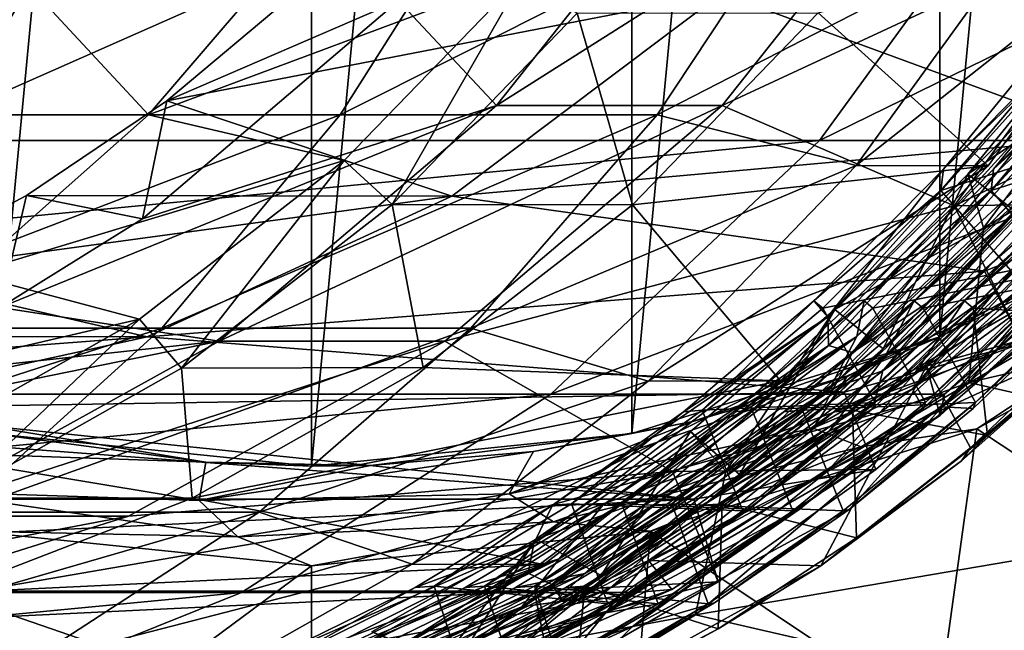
# Model space of a CAD drawing. Header units: metres. Extents: x -62 to 300, y -109 to 109.
# Tile 686 of 708: x 288.04 to 293.11, y -9.59 to -6.45. Entities that reach past the tile are written whole.
import ezdxf

# ---------------------------------------------------------------- set-up
doc = ezdxf.new("R2010")
doc.units = ezdxf.units.M
doc.layers.add('solid_500635', color=7, linetype='CONTINUOUS')

msp = doc.modelspace()

# ---------------------------------------------------------------- linework, layer by layer
at = {"layer": 'solid_500635'}
for points in [[(287.896759, -8.581871, -97.943703), (287.896759, 8.581872, -97.943703), (289.545868, 8.75, -97.502792)], [(289.545868, -8.75, -97.502792), (287.896759, -8.581871, -97.943703), (289.545868, 8.75, -97.502792)], [(289.545868, -8.75, -97.502792), (289.545868, 8.75, -97.502792), (291.195007, 8.581871, -97.061882)], [(291.195007, -8.581872, -97.061882), (289.545868, -8.75, -97.502792), (291.195007, 8.581871, -97.061882)], [(291.195007, -8.581872, -97.061882), (291.195007, 8.581871, -97.061882), (292.780731, 8.083945, -96.637917)], [(292.780731, -8.083946, -96.637917), (291.195007, -8.581872, -97.061882), (292.780731, 8.083945, -96.637917)], [(292.780731, -8.083946, -96.637917), (292.780731, 8.083945, -96.637917), (294.242157, 7.275358, -96.247192)], [(294.242157, -7.27536, -96.247192), (292.780731, -8.083946, -96.637917), (294.242157, 7.275358, -96.247192)], [(289.993103, -6.356259, -74.506981), (290.498169, -6.894142, -74.371948), (291.669464, -5.41674, -74.058792)], [(292.831757, -5.41674, -78.406097), (291.669464, -5.41674, -74.058792), (290.498169, -6.894142, -74.371948)], [(291.660461, -6.894142, -78.719254), (292.831757, -5.41674, -78.406097), (290.498169, -6.894142, -74.371948)], [(294.035034, -5.790716, -78.084389), (292.831757, -5.41674, -78.406097), (291.660461, -6.894142, -78.719254)], [(276.039856, -5.527538, -81.549927), (277.167938, -7.073804, -81.248329), (293.288574, -5.527538, -76.938293)], [(277.167938, -7.073804, -81.248329), (292.160522, -7.073804, -77.239899), (293.288574, -5.527538, -76.938293)], [(292.160522, -7.073804, -77.239899), (294.18808, -7.073805, -84.823532), (295.316162, -5.527537, -84.521927)], [(292.160522, -7.073804, -77.239899), (295.316162, -5.527537, -84.521927), (293.288574, -5.527538, -76.938293)], [(288.431976, -5.715424, -64.068985), (286.040833, -5.715424, -60.621212), (285.354675, -6.941967, -61.149212)], [(287.696991, -6.941967, -64.526581), (288.431976, -5.715424, -64.068985), (285.354675, -6.941967, -61.149212)], [(290.470612, -5.715424, -67.736214), (288.431976, -5.715424, -64.068985), (287.696991, -6.941967, -64.526581)], [(289.694, -6.941967, -68.118919), (290.470612, -5.715424, -67.736214), (287.696991, -6.941967, -64.526581)], [(292.13681, -5.715424, -71.586983), (290.470612, -5.715424, -67.736214), (289.694, -6.941967, -68.118919)], [(291.326172, -6.941967, -71.89106), (292.13681, -5.715424, -71.586983), (289.694, -6.941967, -68.118919)], [(293.259186, -5.947049, -75.564262), (292.13681, -5.715424, -71.586983), (291.326172, -6.941967, -71.89106)], [(292.853363, -7.410519, -78.400322), (294.035034, -5.790716, -78.084389), (291.660461, -6.894142, -78.719254)], [(294.528107, -6.608879, -82.093056), (294.035034, -5.790716, -78.084389), (292.853363, -7.410519, -78.400322)], [(292.350555, -7.203468, -75.807198), (293.259186, -5.947049, -75.564262), (291.326172, -6.941967, -71.89106)], [(292.154449, -6.418306, -78.587181), (293.941071, -5.944192, -78.109505), (293.028717, -7.205224, -78.353432)], [(293.941071, -5.944192, -78.109505), (293.259186, -5.947049, -75.564262), (292.350555, -7.203468, -75.807198)], [(293.941071, -5.944192, -78.109505), (292.350555, -7.203468, -75.807198), (293.028717, -7.205224, -78.353432)], [(288.706238, -6.942942, -70.866837), (287.050476, -6.942942, -67.476273), (287.826263, -5.995336, -67.050362)], [(289.519135, -5.995336, -70.51693), (288.706238, -6.942942, -70.866837), (287.826263, -5.995336, -67.050362)], [(290.640747, -6.21981, -74.023285), (288.706238, -6.942942, -70.866837), (289.519135, -5.995336, -70.51693)], [(294.114868, -6.051043, -78.684113), (293.545044, -6.486661, -78.99614), (292.925262, -7.246891, -79.169296)], [(293.005554, -7.523057, -78.980705), (294.114868, -6.051043, -78.684113), (292.925262, -7.246891, -79.169296)], [(294.178711, -6.836073, -78.667046), (294.114868, -6.051043, -78.684113), (293.005554, -7.523057, -78.980705)], [(290.640747, -6.21981, -74.023285), (289.714844, -7.177387, -74.270836), (288.706238, -6.942942, -70.866837)], [(289.961609, -7.404098, -74.204872), (289.714844, -7.177387, -74.270836), (290.640747, -6.21981, -74.023285)], [(290.913086, -6.419199, -73.950478), (289.961609, -7.404098, -74.204872), (290.640747, -6.21981, -74.023285)], [(288.800781, -6.871149, -75.343323), (289.468872, -6.309827, -75.164703), (291.657074, -6.316576, -83.37822)], [(289.993103, -6.356259, -74.506981), (289.468872, -6.309827, -75.164703), (288.800781, -6.871149, -75.343323)], [(288.800781, -6.871149, -75.343323), (291.657074, -6.316576, -83.37822), (290.268097, -7.361216, -83.74958)], [(293.67276, -7.057606, -82.83931), (290.268097, -7.361216, -83.74958), (291.657074, -6.316576, -83.37822)], [(294.270905, -6.308664, -82.679382), (293.67276, -7.057606, -82.83931), (291.657074, -6.316576, -83.37822)], [(289.993103, -6.356259, -74.506981), (288.800781, -6.871149, -75.343323), (288.675385, -7.478213, -74.859291)], [(289.993103, -6.356259, -74.506981), (288.675385, -7.478213, -74.859291), (290.498169, -6.894142, -74.371948)], [(290.913086, -6.419199, -73.950478), (291.199005, -7.406108, -78.842628), (289.961609, -7.404098, -74.204872)], [(290.913086, -6.419199, -73.950478), (292.154449, -6.418306, -78.587181), (291.199005, -7.406108, -78.842628)], [(291.199005, -7.406108, -78.842628), (292.154449, -6.418306, -78.587181), (293.028717, -7.205224, -78.353432)], [(292.925262, -7.246891, -79.169296), (293.545044, -6.486661, -78.99614), (293.765625, -6.682583, -79.097481)], [(293.466064, -6.577261, -79.492104), (293.389374, -6.501268, -79.587029), (292.798859, -7.221317, -79.759476)], [(293.337128, -6.683696, -79.954773), (292.798859, -7.221317, -79.759476), (293.389374, -6.501268, -79.587029)], [(293.636414, -6.693136, -80.483894), (293.647675, -6.501268, -80.553101), (293.057129, -7.221317, -80.72554)], [(293.595398, -6.683696, -80.920837), (293.057129, -7.221317, -80.72554), (293.647675, -6.501268, -80.553101)], [(292.203918, -7.982098, -79.85923), (293.466064, -6.577261, -79.492104), (292.798859, -7.221317, -79.759476)], [(293.498413, -6.712691, -79.409935), (293.466064, -6.577261, -79.492104), (292.203918, -7.982098, -79.85923)], [(293.901062, -7.39397, -82.260696), (294.528107, -6.608879, -82.093056), (292.853363, -7.410519, -78.400322)], [(292.785767, -7.331626, -80.11557), (292.798859, -7.221317, -79.759476), (293.337128, -6.683696, -79.954773)], [(293.770111, -7.018211, -80.137589), (292.785767, -7.331626, -80.11557), (293.337128, -6.683696, -79.954773)], [(292.925262, -7.246891, -79.169296), (293.765625, -6.682583, -79.097481), (293.165192, -7.436932, -79.272324)], [(293.044067, -7.331626, -81.081642), (293.057129, -7.221317, -80.72554), (293.595398, -6.683696, -80.920837)], [(294.028381, -7.018211, -81.103653), (293.044067, -7.331626, -81.081642), (293.595398, -6.683696, -80.920837)], [(292.206635, -8.129666, -79.785164), (293.498413, -6.712691, -79.409935), (292.203918, -7.982098, -79.85923)], [(292.206635, -8.129666, -79.785164), (292.331116, -8.16493, -79.675888), (293.498413, -6.712691, -79.409935)], [(293.498413, -6.712691, -79.409935), (292.331116, -8.16493, -79.675888), (293.621948, -6.727036, -79.301102)], [(293.621948, -6.727036, -79.301102), (292.331116, -8.16493, -79.675888), (293.389893, -7.197323, -79.29599)], [(292.352844, -8.082263, -80.856934), (293.636414, -6.693136, -80.483894), (292.390167, -7.898978, -80.919205)], [(293.552124, -6.973752, -80.435722), (293.636414, -6.693136, -80.483894), (292.352844, -8.082263, -80.856934)], [(293.636414, -6.693136, -80.483894), (293.057129, -7.221317, -80.72554), (292.390167, -7.898978, -80.919205)], [(293.797455, -6.836331, -80.291344), (292.486389, -8.259455, -80.6717), (293.648193, -7.197323, -80.262062)], [(293.552124, -6.973752, -80.435722), (292.486389, -8.259455, -80.6717), (293.797455, -6.836331, -80.291344)], [(292.500275, -8.180938, -81.855057), (293.804993, -6.80803, -81.476181), (292.648468, -7.898978, -81.885269)], [(293.596893, -7.22943, -81.463974), (293.804993, -6.80803, -81.476181), (292.500275, -8.180938, -81.855057)], [(293.804993, -6.80803, -81.476181), (293.31543, -7.221317, -81.691612), (292.648468, -7.898978, -81.885269)], [(292.929443, -8.319724, -79.001053), (294.178711, -6.836073, -78.667046), (293.005554, -7.523057, -78.980705)], [(296.711426, -7.440266, -89.974174), (294.178711, -6.836073, -78.667046), (292.929443, -8.319724, -79.001053)], [(288.078949, -7.357441, -75.536316), (288.800781, -6.871149, -75.343323), (290.268097, -7.361216, -83.74958)], [(288.675385, -7.478213, -74.859291), (288.800781, -6.871149, -75.343323), (288.078949, -7.357441, -75.536316)], [(289.694, -6.941967, -68.118919), (287.696991, -6.941967, -64.526581), (286.827057, -8.039196, -65.068184)], [(288.774811, -8.039196, -68.571892), (289.694, -6.941967, -68.118919), (286.827057, -8.039196, -65.068184)], [(288.706238, -6.942942, -70.866837), (287.78241, -7.761214, -71.264503), (287.050476, -6.942942, -67.476273)], [(289.714844, -7.177387, -74.270836), (287.78241, -7.761214, -71.264503), (288.706238, -6.942942, -70.866837)], [(287.942413, -7.93379, -75.05526), (289.070801, -8.106769, -74.753571), (290.498169, -6.894142, -74.371948)], [(288.675385, -7.478213, -74.859291), (287.942413, -7.93379, -75.05526), (290.498169, -6.894142, -74.371948)], [(291.326172, -6.941967, -71.89106), (289.694, -6.941967, -68.118919), (288.774811, -8.039196, -68.571892)], [(290.366699, -8.039196, -72.250961), (291.326172, -6.941967, -71.89106), (288.774811, -8.039196, -68.571892)], [(291.660461, -6.894142, -78.719254), (290.498169, -6.894142, -74.371948), (289.070801, -8.106769, -74.753571)], [(290.233093, -8.106769, -79.100876), (291.660461, -6.894142, -78.719254), (289.070801, -8.106769, -74.753571)], [(292.853363, -7.410519, -78.400322), (291.660461, -6.894142, -78.719254), (290.233093, -8.106769, -79.100876)], [(292.350555, -7.203468, -75.807198), (291.326172, -6.941967, -71.89106), (290.366699, -8.039196, -72.250961)], [(292.646179, -8.278087, -82.853577), (293.971832, -6.921904, -82.468956), (292.906738, -7.898978, -82.851341)], [(293.632965, -7.479252, -82.494644), (293.971832, -6.921904, -82.468956), (292.646179, -8.278087, -82.853577)], [(293.971832, -6.921904, -82.468956), (293.57373, -7.221317, -82.657677), (292.906738, -7.898978, -82.851341)], [(292.212158, -8.353566, -80.824226), (292.486389, -8.259455, -80.6717), (293.552124, -6.973752, -80.435722)], [(292.212158, -8.353566, -80.824226), (293.552124, -6.973752, -80.435722), (292.352844, -8.082263, -80.856934)], [(293.971405, -6.94478, -81.282013), (292.64035, -8.352689, -81.667877), (293.906464, -7.197323, -81.228127)], [(293.596893, -7.22943, -81.463974), (292.64035, -8.352689, -81.667877), (293.971405, -6.94478, -81.282013)], [(292.712097, -8.236296, -83.665466), (293.97995, -6.978877, -83.326492), (294.112518, -7.268237, -84.843735)], [(293.653992, -7.97549, -83.413643), (293.97995, -6.978877, -83.326492), (292.712097, -8.236296, -83.665466)], [(293.770111, -7.018211, -80.137589), (293.146576, -7.743081, -80.318703), (292.785767, -7.331626, -80.11557)], [(294.028381, -7.018211, -81.103653), (293.404846, -7.743081, -81.284767), (293.044067, -7.331626, -81.081642)], [(277.167938, -7.073804, -81.248329), (278.55127, -8.379181, -80.878479), (292.160522, -7.073804, -77.239899)], [(278.55127, -8.379181, -80.878479), (290.777191, -8.379181, -77.609749), (292.160522, -7.073804, -77.239899)], [(293.67276, -7.057606, -82.83931), (293.010193, -7.746226, -83.016449), (290.268097, -7.361216, -83.74958)], [(290.777191, -8.379181, -77.609749), (294.18808, -7.073805, -84.823532), (292.160522, -7.073804, -77.239899)], [(290.777191, -8.379181, -77.609749), (292.804749, -8.379181, -85.193382), (294.18808, -7.073805, -84.823532)], [(294.143829, -7.052349, -82.273102), (292.79303, -8.444603, -82.664406), (294.164764, -7.197323, -82.194199)], [(293.632965, -7.479252, -82.494644), (292.79303, -8.444603, -82.664406), (294.143829, -7.052349, -82.273102)], [(294.18808, -7.073805, -84.823532), (292.804749, -8.379181, -85.193382), (294.112518, -7.268237, -84.843735)], [(293.901062, -7.39397, -82.260696), (293.010193, -7.746226, -83.016449), (293.67276, -7.057606, -82.83931)], [(289.714844, -7.177387, -74.270836), (288.660278, -7.99298, -74.552795), (287.78241, -7.761214, -71.264503)], [(288.876251, -8.245469, -74.495049), (288.660278, -7.99298, -74.552795), (289.714844, -7.177387, -74.270836)], [(289.961609, -7.404098, -74.204872), (288.876251, -8.245469, -74.495049), (289.714844, -7.177387, -74.270836)], [(291.278442, -8.313246, -76.093834), (292.350555, -7.203468, -75.807198), (290.366699, -8.039196, -72.250961)], [(291.199005, -7.406108, -78.842628), (293.028717, -7.205224, -78.353432), (291.960724, -8.310721, -78.638969)], [(293.028717, -7.205224, -78.353432), (292.350555, -7.203468, -75.807198), (291.278442, -8.313246, -76.093834)], [(293.028717, -7.205224, -78.353432), (291.278442, -8.313246, -76.093834), (291.960724, -8.310721, -78.638969)], [(292.203918, -7.982098, -79.85923), (292.798859, -7.221317, -79.759476), (292.131866, -7.898978, -79.953133)], [(292.785767, -7.331626, -80.11557), (292.131866, -7.898978, -79.953133), (292.798859, -7.221317, -79.759476)], [(292.210205, -8.56952, -81.865326), (292.64035, -8.352689, -81.667877), (293.596893, -7.22943, -81.463974)], [(292.210205, -8.56952, -81.865326), (293.596893, -7.22943, -81.463974), (292.500275, -8.180938, -81.855057)], [(292.240631, -7.943902, -79.360023), (292.925262, -7.246891, -79.169296), (292.488495, -8.146809, -79.468277)], [(293.005554, -7.523057, -78.980705), (292.925262, -7.246891, -79.169296), (292.240631, -7.943902, -79.360023)], [(292.331116, -8.16493, -79.675888), (292.811401, -7.847006, -79.463844), (293.389893, -7.197323, -79.29599)], [(293.044067, -7.331626, -81.081642), (292.390167, -7.898978, -80.919205), (293.057129, -7.221317, -80.72554)], [(292.486389, -8.259455, -80.6717), (293.069702, -7.847006, -80.429909), (293.648193, -7.197323, -80.262062)], [(292.925262, -7.246891, -79.169296), (293.165192, -7.436932, -79.272324), (292.488495, -8.146809, -79.468277)], [(292.64035, -8.352689, -81.667877), (293.327972, -7.847006, -81.395981), (293.906464, -7.197323, -81.228127)], [(293.302368, -7.331626, -82.047707), (292.648468, -7.898978, -81.885269), (293.31543, -7.221317, -81.691612)], [(292.79303, -8.444603, -82.664406), (293.586273, -7.847006, -82.362045), (294.164764, -7.197323, -82.194199)], [(293.165192, -7.436932, -79.272324), (293.389893, -7.197323, -79.29599), (292.811401, -7.847006, -79.463844)], [(293.560638, -7.331626, -83.013779), (292.906738, -7.898978, -82.851341), (293.57373, -7.221317, -82.657677)], [(293.146576, -7.743081, -80.318703), (293.648193, -7.197323, -80.262062), (293.069702, -7.847006, -80.429909)], [(292.712097, -8.236296, -83.665466), (294.112518, -7.268237, -84.843735), (292.782501, -8.490108, -85.199326)], [(293.791107, -7.589675, -96.523056), (292.780731, -8.083946, -96.637917), (294.242157, -7.27536, -96.247192)], [(292.804749, -8.379181, -85.193382), (292.782501, -8.490108, -85.199326), (294.112518, -7.268237, -84.843735)], [(292.177521, -7.937433, -80.292084), (292.131866, -7.898978, -79.953133), (292.785767, -7.331626, -80.11557)], [(293.146576, -7.743081, -80.318703), (292.177521, -7.937433, -80.292084), (292.785767, -7.331626, -80.11557)], [(292.435822, -7.937433, -81.258148), (292.390167, -7.898978, -80.919205), (293.044067, -7.331626, -81.081642)], [(293.404846, -7.743081, -81.284767), (292.435822, -7.937433, -81.258148), (293.044067, -7.331626, -81.081642)], [(292.694122, -7.937433, -82.22422), (292.648468, -7.898978, -81.885269), (293.302368, -7.331626, -82.047707)], [(293.663147, -7.743081, -82.250839), (292.694122, -7.937433, -82.22422), (293.302368, -7.331626, -82.047707)], [(292.952393, -7.937433, -83.190285), (292.906738, -7.898978, -82.851341), (293.560638, -7.331626, -83.013779)], [(293.692261, -7.979666, -83.283234), (292.952393, -7.937433, -83.190285), (293.560638, -7.331626, -83.013779)], [(287.311584, -7.762922, -75.741478), (288.078949, -7.357441, -75.536316), (290.268097, -7.361216, -83.74958)], [(287.942413, -7.93379, -75.05526), (288.078949, -7.357441, -75.536316), (287.311584, -7.762922, -75.741478)], [(287.311584, -7.762922, -75.741478), (290.268097, -7.361216, -83.74958), (288.699615, -8.084032, -84.16893)], [(288.675385, -7.478213, -74.859291), (288.078949, -7.357441, -75.536316), (287.942413, -7.93379, -75.05526)], [(293.010193, -7.746226, -83.016449), (288.699615, -8.084032, -84.16893), (290.268097, -7.361216, -83.74958)], [(293.206848, -8.11539, -82.446304), (293.901062, -7.39397, -82.260696), (292.853363, -7.410519, -78.400322)], [(293.206848, -8.11539, -82.446304), (293.010193, -7.746226, -83.016449), (293.901062, -7.39397, -82.260696)], [(289.961609, -7.404098, -74.204872), (290.120026, -8.243071, -79.131111), (288.876251, -8.245469, -74.495049)], [(289.961609, -7.404098, -74.204872), (291.199005, -7.406108, -78.842628), (290.120026, -8.243071, -79.131111)], [(290.120026, -8.243071, -79.131111), (291.199005, -7.406108, -78.842628), (291.960724, -8.310721, -78.638969)], [(291.404144, -8.778094, -78.787781), (292.853363, -7.410519, -78.400322), (290.233093, -8.106769, -79.100876)], [(293.206848, -8.11539, -82.446304), (292.853363, -7.410519, -78.400322), (291.404144, -8.778094, -78.787781)], [(292.488495, -8.146809, -79.468277), (293.165192, -7.436932, -79.272324), (292.811401, -7.847006, -79.463844)], [(295.33313, -8.866964, -90.342674), (296.711426, -7.440266, -89.974174), (292.929443, -8.319724, -79.001053)], [(292.201141, -8.777135, -82.908363), (292.79303, -8.444603, -82.664406), (293.632965, -7.479252, -82.494644)], [(292.201141, -8.777135, -82.908363), (293.632965, -7.479252, -82.494644), (292.646179, -8.278087, -82.853577)], [(291.679596, -8.776101, -79.335213), (293.005554, -7.523057, -78.980705), (292.240631, -7.943902, -79.360023)], [(292.929443, -8.319724, -79.001053), (293.005554, -7.523057, -78.980705), (291.679596, -8.776101, -79.335213)], [(293.791107, -7.589675, -96.523056), (293.608826, -7.921541, -96.571793), (292.127594, -8.55415, -96.967812)], [(292.304474, -8.284695, -96.920525), (293.791107, -7.589675, -96.523056), (292.127594, -8.55415, -96.967812)], [(292.304474, -8.284695, -96.920525), (292.780731, -8.083946, -96.637917), (293.791107, -7.589675, -96.523056)], [(294.267548, -9.410311, -96.240402), (292.970123, -8.557203, -96.587288), (294.51709, -7.701281, -96.173683)], [(293.86319, -7.970236, -96.462952), (294.51709, -7.701281, -96.173683), (292.970123, -8.557203, -96.587288)], [(293.010193, -7.746226, -83.016449), (292.288177, -8.369005, -83.209488), (288.699615, -8.084032, -84.16893)], [(293.146576, -7.743081, -80.318703), (292.447571, -8.422845, -80.520691), (292.177521, -7.937433, -80.292084)], [(293.206848, -8.11539, -82.446304), (292.288177, -8.369005, -83.209488), (293.010193, -7.746226, -83.016449)], [(293.404846, -7.743081, -81.284767), (292.705872, -8.422845, -81.486755), (292.435822, -7.937433, -81.258148)], [(293.146576, -7.743081, -80.318703), (293.069702, -7.847006, -80.429909), (292.447571, -8.422845, -80.520691)], [(293.663147, -7.743081, -82.250839), (292.964172, -8.422845, -82.452827), (292.694122, -7.937433, -82.22422)], [(293.404846, -7.743081, -81.284767), (293.327972, -7.847006, -81.395981), (292.705872, -8.422845, -81.486755)], [(293.663147, -7.743081, -82.250839), (293.586273, -7.847006, -82.362045), (292.964172, -8.422845, -82.452827)], [(286.507935, -8.082781, -75.956345), (287.311584, -7.762922, -75.741478), (288.699615, -8.084032, -84.16893)], [(288.660278, -7.99298, -74.552795), (286.764832, -8.43491, -71.702515), (287.78241, -7.761214, -71.264503)], [(292.331116, -8.16493, -79.675888), (292.177399, -8.452895, -79.646973), (292.811401, -7.847006, -79.463844)], [(292.488495, -8.146809, -79.468277), (292.811401, -7.847006, -79.463844), (292.177399, -8.452895, -79.646973)], [(292.486389, -8.259455, -80.6717), (292.435669, -8.452895, -80.613045), (293.069702, -7.847006, -80.429909)], [(292.447571, -8.422845, -80.520691), (293.069702, -7.847006, -80.429909), (292.435669, -8.452895, -80.613045)], [(292.64035, -8.352689, -81.667877), (292.69397, -8.452895, -81.579109), (293.327972, -7.847006, -81.395981)], [(292.705872, -8.422845, -81.486755), (293.327972, -7.847006, -81.395981), (292.69397, -8.452895, -81.579109)], [(292.79303, -8.444603, -82.664406), (292.952271, -8.452895, -82.545174), (293.586273, -7.847006, -82.362045)], [(292.964172, -8.422845, -82.452827), (293.586273, -7.847006, -82.362045), (292.952271, -8.452895, -82.545174)], [(292.203918, -7.982098, -79.85923), (292.131866, -7.898978, -79.953133), (291.460297, -8.469587, -80.147217)], [(291.556671, -8.462574, -80.471481), (291.460297, -8.469587, -80.147217), (292.131866, -7.898978, -79.953133)], [(291.556671, -8.462574, -80.471481), (292.131866, -7.898978, -79.953133), (292.177521, -7.937433, -80.292084)], [(292.352844, -8.082263, -80.856934), (292.390167, -7.898978, -80.919205), (291.718567, -8.469587, -81.113289)], [(291.814972, -8.462574, -81.437553), (291.718567, -8.469587, -81.113289), (292.390167, -7.898978, -80.919205)], [(291.814972, -8.462574, -81.437553), (292.390167, -7.898978, -80.919205), (292.435822, -7.937433, -81.258148)], [(292.500275, -8.180938, -81.855057), (292.648468, -7.898978, -81.885269), (291.976868, -8.469587, -82.079353)], [(292.073273, -8.462574, -82.403618), (291.976868, -8.469587, -82.079353), (292.648468, -7.898978, -81.885269)], [(292.073273, -8.462574, -82.403618), (292.648468, -7.898978, -81.885269), (292.694122, -7.937433, -82.22422)], [(292.646179, -8.278087, -82.853577), (292.906738, -7.898978, -82.851341), (292.235168, -8.469587, -83.045425)], [(292.331543, -8.462574, -83.36969), (292.235168, -8.469587, -83.045425), (292.906738, -7.898978, -82.851341)], [(292.331543, -8.462574, -83.36969), (292.906738, -7.898978, -82.851341), (292.952393, -7.937433, -83.190285)], [(287.942413, -7.93379, -75.05526), (287.170166, -8.312651, -75.261726), (289.070801, -8.106769, -74.753571)], [(291.496521, -8.572328, -79.566818), (292.240631, -7.943902, -79.360023), (291.749817, -8.792606, -79.681168)], [(291.679596, -8.776101, -79.335213), (292.240631, -7.943902, -79.360023), (291.496521, -8.572328, -79.566818)], [(292.447571, -8.422845, -80.520691), (291.556671, -8.462574, -80.471481), (292.177521, -7.937433, -80.292084)], [(292.240631, -7.943902, -79.360023), (292.488495, -8.146809, -79.468277), (291.749817, -8.792606, -79.681168)], [(292.705872, -8.422845, -81.486755), (291.814972, -8.462574, -81.437553), (292.435822, -7.937433, -81.258148)], [(292.964172, -8.422845, -82.452827), (292.073273, -8.462574, -82.403618), (292.694122, -7.937433, -82.22422)], [(292.127594, -8.55415, -96.967812), (293.608826, -7.921541, -96.571793), (292.375336, -8.650264, -96.860748)], [(293.026093, -8.593033, -83.475471), (292.331543, -8.462574, -83.36969), (292.952393, -7.937433, -83.190285)], [(293.608826, -7.921541, -96.571793), (293.86319, -7.970236, -96.462952), (292.375336, -8.650264, -96.860748)], [(293.692261, -7.979666, -83.283234), (293.026093, -8.593033, -83.475471), (292.952393, -7.937433, -83.190285)], [(288.660278, -7.99298, -74.552795), (287.511841, -8.641222, -74.85984), (286.764832, -8.43491, -71.702515)], [(287.694397, -8.912785, -74.811028), (287.511841, -8.641222, -74.85984), (288.660278, -7.99298, -74.552795)], [(288.876251, -8.245469, -74.495049), (287.694397, -8.912785, -74.811028), (288.660278, -7.99298, -74.552795)], [(290.689789, -9.147776, -80.295448), (292.203918, -7.982098, -79.85923), (290.787323, -8.95048, -80.340965)], [(292.206635, -8.129666, -79.785164), (292.203918, -7.982098, -79.85923), (290.689789, -9.147776, -80.295448)], [(292.203918, -7.982098, -79.85923), (291.460297, -8.469587, -80.147217), (290.787323, -8.95048, -80.340965)], [(292.375336, -8.650264, -96.860748), (293.86319, -7.970236, -96.462952), (292.970123, -8.557203, -96.587288)], [(293.653992, -7.97549, -83.413643), (292.712097, -8.236296, -83.665466), (292.937561, -8.655064, -83.605186)], [(293.653992, -7.97549, -83.413643), (292.937561, -8.655064, -83.605186), (293.571014, -8.120559, -83.407219)], [(293.692261, -7.979666, -83.283234), (293.571014, -8.120559, -83.407219), (293.026093, -8.593033, -83.475471)], [(288.774811, -8.039196, -68.571892), (286.827057, -8.039196, -65.068184), (285.838409, -8.986669, -65.683716)], [(287.730164, -8.986669, -69.086693), (288.774811, -8.039196, -68.571892), (285.838409, -8.986669, -65.683716)], [(290.366699, -8.039196, -72.250961), (288.774811, -8.039196, -68.571892), (287.730164, -8.986669, -69.086693)], [(289.276306, -8.986669, -72.659981), (290.366699, -8.039196, -72.250961), (287.730164, -8.986669, -69.086693)], [(291.278442, -8.313246, -76.093834), (290.366699, -8.039196, -72.250961), (289.276306, -8.986669, -72.659981)], [(285.536163, -8.826541, -75.698593), (287.442108, -9.007885, -75.189018), (289.070801, -8.106769, -74.753571)], [(287.170166, -8.312651, -75.261726), (285.536163, -8.826541, -75.698593), (289.070801, -8.106769, -74.753571)], [(285.676544, -8.313723, -76.178619), (286.507935, -8.082781, -75.956345), (288.699615, -8.084032, -84.16893)], [(285.676544, -8.313723, -76.178619), (288.699615, -8.084032, -84.16893), (287.020538, -8.453414, -84.617844)], [(292.288177, -8.369005, -83.209488), (287.020538, -8.453414, -84.617844), (288.699615, -8.084032, -84.16893)], [(290.233093, -8.106769, -79.100876), (289.070801, -8.106769, -74.753571), (287.442108, -9.007885, -75.189018)], [(288.604401, -9.007885, -79.536324), (290.233093, -8.106769, -79.100876), (287.442108, -9.007885, -75.189018)], [(291.404144, -8.778094, -78.787781), (290.233093, -8.106769, -79.100876), (288.604401, -9.007885, -79.536324)], [(290.821686, -9.226253, -81.297783), (292.352844, -8.082263, -80.856934), (291.045593, -8.95048, -81.30703)], [(292.212158, -8.353566, -80.824226), (292.352844, -8.082263, -80.856934), (290.821686, -9.226253, -81.297783)], [(292.352844, -8.082263, -80.856934), (291.718567, -8.469587, -81.113289), (291.045593, -8.95048, -81.30703)], [(291.509613, -8.520093, -97.133034), (291.195007, -8.581872, -97.061882), (292.780731, -8.083946, -96.637917)], [(291.509613, -8.520093, -97.133034), (292.780731, -8.083946, -96.637917), (292.304474, -8.284695, -96.920525)], [(290.660889, -9.300088, -80.229958), (290.782318, -9.358377, -80.121361), (292.206635, -8.129666, -79.785164)], [(290.660889, -9.300088, -80.229958), (292.206635, -8.129666, -79.785164), (290.689789, -9.147776, -80.295448)], [(292.206635, -8.129666, -79.785164), (290.782318, -9.358377, -80.121361), (292.331116, -8.16493, -79.675888)], [(292.45105, -8.767356, -82.648384), (293.206848, -8.11539, -82.446304), (291.404144, -8.778094, -78.787781)], [(291.749817, -8.792606, -79.681168), (292.488495, -8.146809, -79.468277), (292.177399, -8.452895, -79.646973)], [(292.45105, -8.767356, -82.648384), (292.288177, -8.369005, -83.209488), (293.206848, -8.11539, -82.446304)], [(292.937561, -8.655064, -83.605186), (292.892365, -8.722303, -83.602875), (293.571014, -8.120559, -83.407219)], [(293.026093, -8.593033, -83.475471), (293.571014, -8.120559, -83.407219), (292.892365, -8.722303, -83.602875)], [(292.331116, -8.16493, -79.675888), (290.782318, -9.358377, -80.121361), (292.177399, -8.452895, -79.646973)], [(290.952484, -9.302844, -82.3004), (292.500275, -8.180938, -81.855057), (291.303894, -8.95048, -82.273102)], [(292.210205, -8.56952, -81.865326), (292.500275, -8.180938, -81.855057), (290.952484, -9.302844, -82.3004)], [(292.500275, -8.180938, -81.855057), (291.976868, -8.469587, -82.079353), (291.303894, -8.95048, -82.273102)], [(288.876251, -8.245469, -74.495049), (288.930908, -8.914814, -79.449036), (287.694397, -8.912785, -74.811028)], [(288.876251, -8.245469, -74.495049), (290.120026, -8.243071, -79.131111), (288.930908, -8.914814, -79.449036)], [(288.930908, -8.914814, -79.449036), (290.120026, -8.243071, -79.131111), (291.960724, -8.310721, -78.638969)], [(292.486389, -8.259455, -80.6717), (290.921539, -9.432488, -81.121536), (292.435669, -8.452895, -80.613045)], [(292.212158, -8.353566, -80.824226), (290.921539, -9.432488, -81.121536), (292.486389, -8.259455, -80.6717)], [(291.280457, -9.235748, -84.048225), (292.712097, -8.236296, -83.665466), (292.782501, -8.490108, -85.199326)], [(292.167206, -9.263028, -83.81115), (292.712097, -8.236296, -83.665466), (291.280457, -9.235748, -84.048225)], [(292.937561, -8.655064, -83.605186), (292.712097, -8.236296, -83.665466), (292.167206, -9.263028, -83.81115)], [(288.930908, -8.914814, -79.449036), (291.960724, -8.310721, -78.638969), (290.742493, -9.255118, -78.964684)], [(291.960724, -8.310721, -78.638969), (291.278442, -8.313246, -76.093834), (290.064667, -9.253789, -76.418358)], [(291.960724, -8.310721, -78.638969), (290.064667, -9.253789, -76.418358), (290.742493, -9.255118, -78.964684)], [(292.304474, -8.284695, -96.920525), (292.127594, -8.55415, -96.967812), (290.563721, -8.892432, -97.385933)], [(291.509613, -8.520093, -97.133034), (292.304474, -8.284695, -96.920525), (290.563721, -8.892432, -97.385933)], [(291.082275, -9.377526, -83.303291), (292.646179, -8.278087, -82.853577), (291.562164, -8.95048, -83.239166)], [(292.201141, -8.777135, -82.908363), (292.646179, -8.278087, -82.853577), (291.082275, -9.377526, -83.303291)], [(292.646179, -8.278087, -82.853577), (292.235168, -8.469587, -83.045425), (291.562164, -8.95048, -83.239166)], [(290.064667, -9.253789, -76.418358), (291.278442, -8.313246, -76.093834), (289.276306, -8.986669, -72.659981)], [(290.628723, -9.473463, -81.279228), (290.921539, -9.432488, -81.121536), (292.212158, -8.353566, -80.824226)], [(290.628723, -9.473463, -81.279228), (292.212158, -8.353566, -80.824226), (290.821686, -9.226253, -81.297783)], [(292.64035, -8.352689, -81.667877), (291.059784, -9.504965, -82.121971), (292.69397, -8.452895, -81.579109)], [(292.210205, -8.56952, -81.865326), (291.059784, -9.504965, -82.121971), (292.64035, -8.352689, -81.667877)], [(291.521851, -9.515555, -79.377388), (292.929443, -8.319724, -79.001053), (291.679596, -8.776101, -79.335213)], [(295.33313, -8.866964, -90.342674), (292.929443, -8.319724, -79.001053), (291.521851, -9.515555, -79.377388)], [(278.55127, -8.379181, -80.878479), (280.142792, -9.399215, -80.452965), (290.777191, -8.379181, -77.609749)], [(280.142792, -9.399215, -80.452965), (289.185669, -9.399215, -78.035255), (290.777191, -8.379181, -77.609749)], [(292.288177, -8.369005, -83.209488), (291.514465, -8.919349, -83.416344), (287.020538, -8.453414, -84.617844)], [(289.185669, -9.399215, -78.035255), (291.213226, -9.399215, -85.618889), (292.804749, -8.379181, -85.193382)], [(289.185669, -9.399215, -78.035255), (292.804749, -8.379181, -85.193382), (290.777191, -8.379181, -77.609749)], [(292.804749, -8.379181, -85.193382), (291.213226, -9.399215, -85.618889), (292.782501, -8.490108, -85.199326)], [(292.45105, -8.767356, -82.648384), (291.514465, -8.919349, -83.416344), (292.288177, -8.369005, -83.209488)], [(291.514465, -8.919349, -83.416344), (280.809753, -8.919104, -86.278366), (285.304047, -8.453414, -85.076767)], [(291.514465, -8.919349, -83.416344), (285.304047, -8.453414, -85.076767), (287.020538, -8.453414, -84.617844)], [(290.782318, -9.358377, -80.121361), (291.539093, -8.972874, -79.830643), (292.177399, -8.452895, -79.646973)], [(290.884827, -8.943851, -80.664917), (291.460297, -8.469587, -80.147217), (291.556671, -8.462574, -80.471481)], [(291.765686, -8.980089, -80.716911), (290.884827, -8.943851, -80.664917), (291.556671, -8.462574, -80.471481)], [(290.921539, -9.432488, -81.121536), (291.797363, -8.972874, -80.796707), (292.435669, -8.452895, -80.613045)], [(291.059784, -9.504965, -82.121971), (292.055664, -8.972874, -81.762779), (292.69397, -8.452895, -81.579109)], [(291.143097, -8.943851, -81.630989), (291.718567, -8.469587, -81.113289), (291.814972, -8.462574, -81.437553)], [(292.023987, -8.980089, -81.682983), (291.143097, -8.943851, -81.630989), (291.814972, -8.462574, -81.437553)], [(292.79303, -8.444603, -82.664406), (291.197144, -9.575787, -83.122643), (292.313934, -8.972874, -82.728844)], [(292.201141, -8.777135, -82.908363), (291.197144, -9.575787, -83.122643), (292.79303, -8.444603, -82.664406)], [(291.401398, -8.943851, -82.597054), (291.976868, -8.469587, -82.079353), (292.073273, -8.462574, -82.403618)], [(292.282257, -8.980089, -82.649048), (291.401398, -8.943851, -82.597054), (292.073273, -8.462574, -82.403618)], [(291.749817, -8.792606, -79.681168), (292.177399, -8.452895, -79.646973), (291.539093, -8.972874, -79.830643)], [(292.447571, -8.422845, -80.520691), (291.765686, -8.980089, -80.716911), (291.556671, -8.462574, -80.471481)], [(291.659668, -8.943851, -83.563126), (292.235168, -8.469587, -83.045425), (292.331543, -8.462574, -83.36969)], [(292.351532, -9.118754, -83.669388), (291.659668, -8.943851, -83.563126), (292.331543, -8.462574, -83.36969)], [(292.447571, -8.422845, -80.520691), (291.797363, -8.972874, -80.796707), (291.765686, -8.980089, -80.716911)], [(292.447571, -8.422845, -80.520691), (292.435669, -8.452895, -80.613045), (291.797363, -8.972874, -80.796707)], [(292.705872, -8.422845, -81.486755), (292.023987, -8.980089, -81.682983), (291.814972, -8.462574, -81.437553)], [(292.705872, -8.422845, -81.486755), (292.055664, -8.972874, -81.762779), (292.023987, -8.980089, -81.682983)], [(292.705872, -8.422845, -81.486755), (292.69397, -8.452895, -81.579109), (292.055664, -8.972874, -81.762779)], [(292.964172, -8.422845, -82.452827), (292.282257, -8.980089, -82.649048), (292.073273, -8.462574, -82.403618)], [(292.964172, -8.422845, -82.452827), (292.313934, -8.972874, -82.728844), (292.282257, -8.980089, -82.649048)], [(292.964172, -8.422845, -82.452827), (292.952271, -8.452895, -82.545174), (292.313934, -8.972874, -82.728844)], [(292.79303, -8.444603, -82.664406), (292.313934, -8.972874, -82.728844), (292.952271, -8.452895, -82.545174)], [(293.026093, -8.593033, -83.475471), (292.351532, -9.118754, -83.669388), (292.331543, -8.462574, -83.36969)], [(287.509186, -8.48217, -98.202591), (289.002472, -8.729228, -97.803352), (287.459869, -8.67555, -98.215782)], [(287.509186, -8.48217, -98.202591), (287.896759, -8.581871, -97.943703), (289.002472, -8.729228, -97.803352)], [(290.884827, -8.943851, -80.664917), (290.787323, -8.95048, -80.340965), (291.460297, -8.469587, -80.147217)], [(291.143097, -8.943851, -81.630989), (291.045593, -8.95048, -81.30703), (291.718567, -8.469587, -81.113289)], [(291.213226, -9.399215, -85.618889), (291.400848, -9.384579, -85.568726), (292.782501, -8.490108, -85.199326)], [(291.280457, -9.235748, -84.048225), (292.782501, -8.490108, -85.199326), (291.400848, -9.384579, -85.568726)], [(291.401398, -8.943851, -82.597054), (291.303894, -8.95048, -82.273102), (291.976868, -8.469587, -82.079353)], [(291.659668, -8.943851, -83.563126), (291.562164, -8.95048, -83.239166), (292.235168, -8.469587, -83.045425)], [(290.688873, -8.67502, -97.35247), (291.509613, -8.520093, -97.133034), (290.563721, -8.892432, -97.385933)], [(290.563721, -8.892432, -97.385933), (292.127594, -8.55415, -96.967812), (290.792084, -9.035717, -97.284042)], [(290.688873, -8.67502, -97.35247), (291.195007, -8.581872, -97.061882), (291.509613, -8.520093, -97.133034)], [(292.127594, -8.55415, -96.967812), (292.375336, -8.650264, -96.860748), (290.792084, -9.035717, -97.284042)], [(292.762024, -10.06771, -96.642921), (291.291534, -9.084279, -97.036072), (292.970123, -8.557203, -96.587288)], [(292.375336, -8.650264, -96.860748), (292.970123, -8.557203, -96.587288), (291.291534, -9.084279, -97.036072)], [(294.267548, -9.410311, -96.240402), (292.762024, -10.06771, -96.642921), (292.970123, -8.557203, -96.587288)], [(289.002472, -8.729228, -97.803352), (287.896759, -8.581871, -97.943703), (289.545868, -8.75, -97.502792)], [(289.849213, -8.745712, -97.576965), (289.545868, -8.75, -97.502792), (291.195007, -8.581872, -97.061882)], [(289.849213, -8.745712, -97.576965), (291.195007, -8.581872, -97.061882), (290.688873, -8.67502, -97.35247)], [(290.591431, -9.636982, -82.329872), (291.059784, -9.504965, -82.121971), (292.210205, -8.56952, -81.865326)], [(290.591431, -9.636982, -82.329872), (292.210205, -8.56952, -81.865326), (290.952484, -9.302844, -82.3004)], [(290.700012, -9.126263, -79.78772), (291.496521, -8.572328, -79.566818), (291.037659, -9.313213, -79.885628)], [(291.679596, -8.776101, -79.335213), (291.496521, -8.572328, -79.566818), (290.700012, -9.126263, -79.78772)], [(291.496521, -8.572328, -79.566818), (291.749817, -8.792606, -79.681168), (291.037659, -9.313213, -79.885628)], [(293.026093, -8.593033, -83.475471), (292.892365, -8.722303, -83.602875), (292.351532, -9.118754, -83.669388)], [(290.792084, -9.035717, -97.284042), (292.375336, -8.650264, -96.860748), (291.291534, -9.084279, -97.036072)], [(292.937561, -8.655064, -83.605186), (292.167206, -9.263028, -83.81115), (292.892365, -8.722303, -83.602875)], [(287.459869, -8.67555, -98.215782), (288.968445, -8.927247, -97.812447), (287.556549, -8.880875, -98.149101)], [(289.002472, -8.729228, -97.803352), (288.968445, -8.927247, -97.812447), (287.459869, -8.67555, -98.215782)], [(290.688873, -8.67502, -97.35247), (290.563721, -8.892432, -97.385933), (288.968445, -8.927247, -97.812447)], [(289.849213, -8.745712, -97.576965), (290.688873, -8.67502, -97.35247), (288.968445, -8.927247, -97.812447)], [(289.002472, -8.729228, -97.803352), (289.849213, -8.745712, -97.576965), (288.968445, -8.927247, -97.812447)], [(289.002472, -8.729228, -97.803352), (289.545868, -8.75, -97.502792), (289.849213, -8.745712, -97.576965)], [(291.640045, -9.344282, -82.865211), (292.45105, -8.767356, -82.648384), (291.404144, -8.778094, -78.787781)], [(291.640045, -9.344282, -82.865211), (291.514465, -8.919349, -83.416344), (292.45105, -8.767356, -82.648384)], [(292.351532, -9.118754, -83.669388), (292.892365, -8.722303, -83.602875), (292.167206, -9.263028, -83.81115)], [(291.404144, -8.778094, -78.787781), (288.604401, -9.007885, -79.536324), (286.837433, -9.562666, -80.008743)], [(289.736664, -9.846836, -79.233604), (291.404144, -8.778094, -78.787781), (286.837433, -9.562666, -80.008743)], [(291.640045, -9.344282, -82.865211), (291.404144, -8.778094, -78.787781), (289.736664, -9.846836, -79.233604)], [(290.215912, -9.756515, -79.72654), (291.679596, -8.776101, -79.335213), (290.700012, -9.126263, -79.78772)], [(291.521851, -9.515555, -79.377388), (291.679596, -8.776101, -79.335213), (290.215912, -9.756515, -79.72654)], [(290.549438, -9.790409, -83.381752), (291.197144, -9.575787, -83.122643), (292.201141, -8.777135, -82.908363)], [(290.549438, -9.790409, -83.381752), (292.201141, -8.777135, -82.908363), (291.082275, -9.377526, -83.303291)], [(291.037659, -9.313213, -79.885628), (291.749817, -8.792606, -79.681168), (291.539093, -8.972874, -79.830643)], [(293.73645, -10.024244, -90.769569), (295.33313, -8.866964, -90.342674), (291.521851, -9.515555, -79.377388)], [(291.514465, -8.919349, -83.416344), (281.629608, -9.39339, -86.059166), (280.809753, -8.919104, -86.278366)], [(291.514465, -8.919349, -83.416344), (290.69458, -9.393598, -83.635551), (281.629608, -9.39339, -86.059166)], [(287.556549, -8.880875, -98.149101), (289.167389, -9.11347, -97.718422), (287.800232, -9.084278, -97.969513)], [(288.968445, -8.927247, -97.812447), (289.167389, -9.11347, -97.718422), (287.556549, -8.880875, -98.149101)], [(287.694397, -8.912785, -74.811028), (288.930908, -8.914814, -79.449036), (287.668823, -9.401954, -79.786461)], [(287.668823, -9.401954, -79.786461), (288.930908, -8.914814, -79.449036), (290.742493, -9.255118, -78.964684)], [(288.968445, -8.927247, -97.812447), (290.563721, -8.892432, -97.385933), (289.167389, -9.11347, -97.718422)], [(290.563721, -8.892432, -97.385933), (290.792084, -9.035717, -97.284042), (289.167389, -9.11347, -97.718422)], [(291.640045, -9.344282, -82.865211), (290.69458, -9.393598, -83.635551), (291.514465, -8.919349, -83.416344)], [(290.689789, -9.147776, -80.295448), (290.787323, -8.95048, -80.340965), (290.079498, -9.373485, -80.54406)], [(290.17746, -9.367728, -80.867889), (290.079498, -9.373485, -80.54406), (290.787323, -8.95048, -80.340965)], [(290.17746, -9.367728, -80.867889), (290.787323, -8.95048, -80.340965), (290.884827, -8.943851, -80.664917)], [(291.07196, -9.459023, -80.915855), (290.17746, -9.367728, -80.867889), (290.884827, -8.943851, -80.664917)], [(290.821686, -9.226253, -81.297783), (291.045593, -8.95048, -81.30703), (290.337769, -9.373485, -81.510124)], [(290.43576, -9.367728, -81.833954), (290.337769, -9.373485, -81.510124), (291.045593, -8.95048, -81.30703)], [(290.43576, -9.367728, -81.833954), (291.045593, -8.95048, -81.30703), (291.143097, -8.943851, -81.630989)], [(291.330261, -9.459023, -81.88192), (290.43576, -9.367728, -81.833954), (291.143097, -8.943851, -81.630989)], [(290.952484, -9.302844, -82.3004), (291.303894, -8.95048, -82.273102), (290.596069, -9.373485, -82.476196)], [(290.694031, -9.367728, -82.800026), (290.596069, -9.373485, -82.476196), (291.303894, -8.95048, -82.273102)], [(290.694031, -9.367728, -82.800026), (291.303894, -8.95048, -82.273102), (291.401398, -8.943851, -82.597054)], [(291.588531, -9.459023, -82.847992), (290.694031, -9.367728, -82.800026), (291.401398, -8.943851, -82.597054)], [(291.082275, -9.377526, -83.303291), (291.562164, -8.95048, -83.239166), (290.85437, -9.373485, -83.442261)], [(290.952332, -9.367728, -83.76609), (290.85437, -9.373485, -83.442261), (291.562164, -8.95048, -83.239166)], [(291.765686, -8.980089, -80.716911), (291.07196, -9.459023, -80.915855), (290.884827, -8.943851, -80.664917)], [(290.952332, -9.367728, -83.76609), (291.562164, -8.95048, -83.239166), (291.659668, -8.943851, -83.563126)], [(291.639191, -9.587147, -83.873482), (290.952332, -9.367728, -83.76609), (291.659668, -8.943851, -83.563126)], [(292.023987, -8.980089, -81.682983), (291.330261, -9.459023, -81.88192), (291.143097, -8.943851, -81.630989)], [(292.282257, -8.980089, -82.649048), (291.588531, -9.459023, -82.847992), (291.401398, -8.943851, -82.597054)], [(292.351532, -9.118754, -83.669388), (291.639191, -9.587147, -83.873482), (291.659668, -8.943851, -83.563126)], [(288.604401, -9.007885, -79.536324), (287.442108, -9.007885, -75.189018), (285.67514, -9.562666, -75.661438)], [(286.837433, -9.562666, -80.008743), (288.604401, -9.007885, -79.536324), (285.67514, -9.562666, -75.661438)], [(289.276306, -8.986669, -72.659981), (287.730164, -8.986669, -69.086693), (286.579529, -9.766737, -69.653725)], [(288.075256, -9.766737, -73.110512), (289.276306, -8.986669, -72.659981), (286.579529, -9.766737, -69.653725)], [(290.064667, -9.253789, -76.418358), (289.276306, -8.986669, -72.659981), (288.075256, -9.766737, -73.110512)], [(290.782318, -9.358377, -80.121361), (290.846344, -9.452297, -80.029305), (291.539093, -8.972874, -79.830643)], [(291.037659, -9.313213, -79.885628), (291.539093, -8.972874, -79.830643), (290.846344, -9.452297, -80.029305)], [(290.921539, -9.432488, -81.121536), (291.104645, -9.452297, -80.995377), (291.797363, -8.972874, -80.796707)], [(291.059784, -9.504965, -82.121971), (291.362946, -9.452297, -81.961441), (292.055664, -8.972874, -81.762779)], [(291.765686, -8.980089, -80.716911), (291.104645, -9.452297, -80.995377), (291.07196, -9.459023, -80.915855)], [(291.765686, -8.980089, -80.716911), (291.797363, -8.972874, -80.796707), (291.104645, -9.452297, -80.995377)], [(291.197144, -9.575787, -83.122643), (291.621216, -9.452297, -82.927513), (292.313934, -8.972874, -82.728844)], [(292.023987, -8.980089, -81.682983), (291.362946, -9.452297, -81.961441), (291.330261, -9.459023, -81.88192)], [(292.023987, -8.980089, -81.682983), (292.055664, -8.972874, -81.762779), (291.362946, -9.452297, -81.961441)], [(292.282257, -8.980089, -82.649048), (291.621216, -9.452297, -82.927513), (291.588531, -9.459023, -82.847992)], [(292.282257, -8.980089, -82.649048), (292.313934, -8.972874, -82.728844), (291.621216, -9.452297, -82.927513)], [(289.167389, -9.11347, -97.718422), (290.792084, -9.035717, -97.284042), (289.545868, -9.26225, -97.502792)], [(290.792084, -9.035717, -97.284042), (291.291534, -9.084279, -97.036072), (289.545868, -9.26225, -97.502792)], [(287.917084, -10.468962, -97.938271), (287.800232, -9.084278, -97.969513), (289.545868, -9.26225, -97.502792)], [(289.167389, -9.11347, -97.718422), (289.545868, -9.26225, -97.502792), (287.800232, -9.084278, -97.969513)], [(289.545868, -10.603856, -97.502792), (289.545868, -9.26225, -97.502792), (291.291534, -9.084279, -97.036072)], [(291.174683, -10.468962, -97.067314), (289.545868, -10.603856, -97.502792), (291.291534, -9.084279, -97.036072)], [(292.762024, -10.06771, -96.642921), (291.174683, -10.468962, -97.067314), (291.291534, -9.084279, -97.036072)], [(292.351532, -9.118754, -83.669388), (292.167206, -9.263028, -83.81115), (291.639191, -9.587147, -83.873482)], [(288.992279, -10.007926, -80.780876), (290.689789, -9.147776, -80.295448), (289.3414, -9.735953, -80.755196)], [(290.660889, -9.300088, -80.229958), (290.689789, -9.147776, -80.295448), (288.992279, -10.007926, -80.780876)], [(290.689789, -9.147776, -80.295448), (290.079498, -9.373485, -80.54406), (289.3414, -9.735953, -80.755196)], [(289.856873, -9.601703, -80.021141), (290.700012, -9.126263, -79.78772), (290.28714, -9.771358, -80.10038)], [(290.215912, -9.756515, -79.72654), (290.700012, -9.126263, -79.78772), (289.856873, -9.601703, -80.021141)], [(290.700012, -9.126263, -79.78772), (291.037659, -9.313213, -79.885628), (290.28714, -9.771358, -80.10038)], [(287.668823, -9.401954, -79.786461), (290.742493, -9.255118, -78.964684), (289.415924, -10.004146, -79.319351)], [(287.917084, -10.468962, -97.938271), (289.545868, -9.26225, -97.502792), (289.545868, -10.603856, -97.502792)], [(288.733917, -10.005952, -76.774147), (290.064667, -9.253789, -76.418358), (288.075256, -9.766737, -73.110512)], [(290.742493, -9.255118, -78.964684), (290.064667, -9.253789, -76.418358), (288.733917, -10.005952, -76.774147)], [(290.742493, -9.255118, -78.964684), (288.733917, -10.005952, -76.774147), (289.415924, -10.004146, -79.319351)], [(289.113434, -10.060684, -81.786026), (290.821686, -9.226253, -81.297783), (289.599701, -9.735953, -81.72126)], [(290.628723, -9.473463, -81.279228), (290.821686, -9.226253, -81.297783), (289.113434, -10.060684, -81.786026)], [(290.821686, -9.226253, -81.297783), (290.337769, -9.373485, -81.510124), (289.599701, -9.735953, -81.72126)], [(289.703247, -9.972579, -84.46991), (291.280457, -9.235748, -84.048225), (291.400848, -9.384579, -85.568726)], [(290.502228, -10.185865, -84.256294), (291.280457, -9.235748, -84.048225), (289.703247, -9.972579, -84.46991)], [(290.502228, -10.185865, -84.256294), (292.167206, -9.263028, -83.81115), (291.280457, -9.235748, -84.048225)], [(290.502228, -10.185865, -84.256294), (291.639191, -9.587147, -83.873482), (292.167206, -9.263028, -83.81115)], [(288.932281, -10.157351, -80.723763), (289.045746, -10.239426, -80.617233), (290.660889, -9.300088, -80.229958)], [(288.932281, -10.157351, -80.723763), (290.660889, -9.300088, -80.229958), (288.992279, -10.007926, -80.780876)], [(290.660889, -9.300088, -80.229958), (289.045746, -10.239426, -80.617233), (290.782318, -9.358377, -80.121361)], [(289.23407, -10.111349, -82.791313), (290.952484, -9.302844, -82.3004), (289.857971, -9.735953, -82.687332)], [(290.591431, -9.636982, -82.329872), (290.952484, -9.302844, -82.3004), (289.23407, -10.111349, -82.791313)], [(290.952484, -9.302844, -82.3004), (290.596069, -9.373485, -82.476196), (289.857971, -9.735953, -82.687332)], [(290.28714, -9.771358, -80.10038), (291.037659, -9.313213, -79.885628), (290.846344, -9.452297, -80.029305)], [(294.715057, -9.285701, -96.08062), (293.276855, -10.065724, -96.360291), (293.078644, -10.075576, -96.518135)], [(294.715057, -9.285701, -96.08062), (293.078644, -10.075576, -96.518135), (294.267548, -9.410311, -96.240402)], [(290.782318, -9.358377, -80.121361), (289.045746, -10.239426, -80.617233), (290.119232, -9.874177, -80.237198)], [(289.43927, -9.731331, -81.079063), (289.3414, -9.735953, -80.755196), (290.079498, -9.373485, -80.54406)], [(289.43927, -9.731331, -81.079063), (290.079498, -9.373485, -80.54406), (290.17746, -9.367728, -80.867889)], [(290.344452, -9.87997, -81.123848), (289.43927, -9.731331, -81.079063), (290.17746, -9.367728, -80.867889)], [(289.69754, -9.731331, -82.045135), (289.599701, -9.735953, -81.72126), (290.337769, -9.373485, -81.510124)], [(289.69754, -9.731331, -82.045135), (290.337769, -9.373485, -81.510124), (290.43576, -9.367728, -81.833954)], [(290.602753, -9.87997, -82.089912), (289.69754, -9.731331, -82.045135), (290.43576, -9.367728, -81.833954)], [(290.780884, -9.84113, -83.094917), (291.640045, -9.344282, -82.865211), (289.736664, -9.846836, -79.233604)], [(289.955841, -9.731331, -83.0112), (289.857971, -9.735953, -82.687332), (290.596069, -9.373485, -82.476196)], [(289.955841, -9.731331, -83.0112), (290.596069, -9.373485, -82.476196), (290.694031, -9.367728, -82.800026)], [(290.861053, -9.87997, -83.055984), (289.955841, -9.731331, -83.0112), (290.694031, -9.367728, -82.800026)], [(291.082275, -9.377526, -83.303291), (290.85437, -9.373485, -83.442261), (290.116272, -9.735953, -83.653397)], [(290.214142, -9.731331, -83.977272), (290.116272, -9.735953, -83.653397), (290.85437, -9.373485, -83.442261)], [(290.782318, -9.358377, -80.121361), (290.119232, -9.874177, -80.237198), (290.846344, -9.452297, -80.029305)], [(291.07196, -9.459023, -80.915855), (290.344452, -9.87997, -81.123848), (290.17746, -9.367728, -80.867889)], [(290.214142, -9.731331, -83.977272), (290.85437, -9.373485, -83.442261), (290.952332, -9.367728, -83.76609)], [(290.893555, -9.995359, -84.086479), (290.214142, -9.731331, -83.977272), (290.952332, -9.367728, -83.76609)], [(291.330261, -9.459023, -81.88192), (290.602753, -9.87997, -82.089912), (290.43576, -9.367728, -81.833954)], [(291.588531, -9.459023, -82.847992), (290.861053, -9.87997, -83.055984), (290.694031, -9.367728, -82.800026)], [(290.780884, -9.84113, -83.094917), (290.69458, -9.393598, -83.635551), (291.640045, -9.344282, -82.865211)], [(291.639191, -9.587147, -83.873482), (290.893555, -9.995359, -84.086479), (290.952332, -9.367728, -83.76609)], [(280.142792, -9.399215, -80.452965), (281.888275, -10.09917, -79.986298), (289.185669, -9.399215, -78.035255)], [(290.69458, -9.393598, -83.635551), (282.489227, -9.787414, -85.829338), (281.629608, -9.39339, -86.059166)], [(281.888275, -10.09917, -79.986298), (287.440186, -10.09917, -78.50193), (289.185669, -9.399215, -78.035255)], [(290.69458, -9.393598, -83.635551), (289.83493, -9.78758, -83.865387), (282.489227, -9.787414, -85.829338)], [(286.345856, -9.700388, -80.140167), (287.668823, -9.401954, -79.786461), (289.415924, -10.004146, -79.319351)], [(287.440186, -10.09917, -78.50193), (289.467743, -10.09917, -86.085564), (291.213226, -9.399215, -85.618889)], [(287.440186, -10.09917, -78.50193), (291.213226, -9.399215, -85.618889), (289.185669, -9.399215, -78.035255)], [(291.082275, -9.377526, -83.303291), (290.116272, -9.735953, -83.653397), (289.352783, -10.035581, -83.871193)], [(289.354187, -10.159913, -83.796715), (291.082275, -9.377526, -83.303291), (289.352783, -10.035581, -83.871193)], [(290.549438, -9.790409, -83.381752), (291.082275, -9.377526, -83.303291), (289.354187, -10.159913, -83.796715)], [(291.213226, -9.399215, -85.618889), (289.467743, -10.09917, -86.085564), (289.899353, -10.040257, -85.970169)], [(289.703247, -9.972579, -84.46991), (291.400848, -9.384579, -85.568726), (289.899353, -10.040257, -85.970169)], [(290.780884, -9.84113, -83.094917), (289.83493, -9.78758, -83.865387), (290.69458, -9.393598, -83.635551)], [(291.213226, -9.399215, -85.618889), (289.899353, -10.040257, -85.970169), (291.400848, -9.384579, -85.568726)], [(293.078644, -10.075576, -96.518135), (292.762024, -10.06771, -96.642921), (294.267548, -9.410311, -96.240402)], [(288.877106, -10.271498, -81.779045), (289.174805, -10.289312, -81.620087), (290.628723, -9.473463, -81.279228)], [(288.877106, -10.271498, -81.779045), (290.628723, -9.473463, -81.279228), (289.113434, -10.060684, -81.786026)], [(290.921539, -9.432488, -81.121536), (289.174805, -10.289312, -81.620087), (290.377533, -9.874177, -81.203262)], [(290.628723, -9.473463, -81.279228), (289.174805, -10.289312, -81.620087), (290.921539, -9.432488, -81.121536)], [(290.28714, -9.771358, -80.10038), (290.846344, -9.452297, -80.029305), (290.119232, -9.874177, -80.237198)], [(291.07196, -9.459023, -80.915855), (290.377533, -9.874177, -81.203262), (290.344452, -9.87997, -81.123848)], [(290.921539, -9.432488, -81.121536), (290.377533, -9.874177, -81.203262), (291.104645, -9.452297, -80.995377)], [(291.07196, -9.459023, -80.915855), (291.104645, -9.452297, -80.995377), (290.377533, -9.874177, -81.203262)], [(291.330261, -9.459023, -81.88192), (290.635803, -9.874177, -82.169334), (290.602753, -9.87997, -82.089912)], [(291.059784, -9.504965, -82.121971), (290.635803, -9.874177, -82.169334), (291.362946, -9.452297, -81.961441)], [(291.330261, -9.459023, -81.88192), (291.362946, -9.452297, -81.961441), (290.635803, -9.874177, -82.169334)], [(291.588531, -9.459023, -82.847992), (290.894104, -9.874177, -83.135399), (290.861053, -9.87997, -83.055984)], [(291.197144, -9.575787, -83.122643), (290.894104, -9.874177, -83.135399), (291.621216, -9.452297, -82.927513)], [(291.588531, -9.459023, -82.847992), (291.621216, -9.452297, -82.927513), (290.894104, -9.874177, -83.135399)], [(291.059784, -9.504965, -82.121971), (289.303345, -10.337382, -82.623055), (290.635803, -9.874177, -82.169334)], [(290.591431, -9.636982, -82.329872), (289.303345, -10.337382, -82.623055), (291.059784, -9.504965, -82.121971)], [(290.062195, -10.400886, -79.767639), (291.521851, -9.515555, -79.377388), (290.215912, -9.756515, -79.72654)], [(293.73645, -10.024244, -90.769569), (291.521851, -9.515555, -79.377388), (290.062195, -10.400886, -79.767639)], [(289.736664, -9.846836, -79.233604), (286.837433, -9.562666, -80.008743), (285, -9.749969, -80.5)], [(291.197144, -9.575787, -83.122643), (289.431488, -10.383629, -83.626129), (290.894104, -9.874177, -83.135399)], [(290.549438, -9.790409, -83.381752), (289.431488, -10.383629, -83.626129), (291.197144, -9.575787, -83.122643)], [(290.502228, -10.185865, -84.256294), (290.893555, -9.995359, -84.086479), (291.639191, -9.587147, -83.873482)]]:
    msp.add_3dface(points, dxfattribs=at)

doc.saveas('drawing.dxf')
